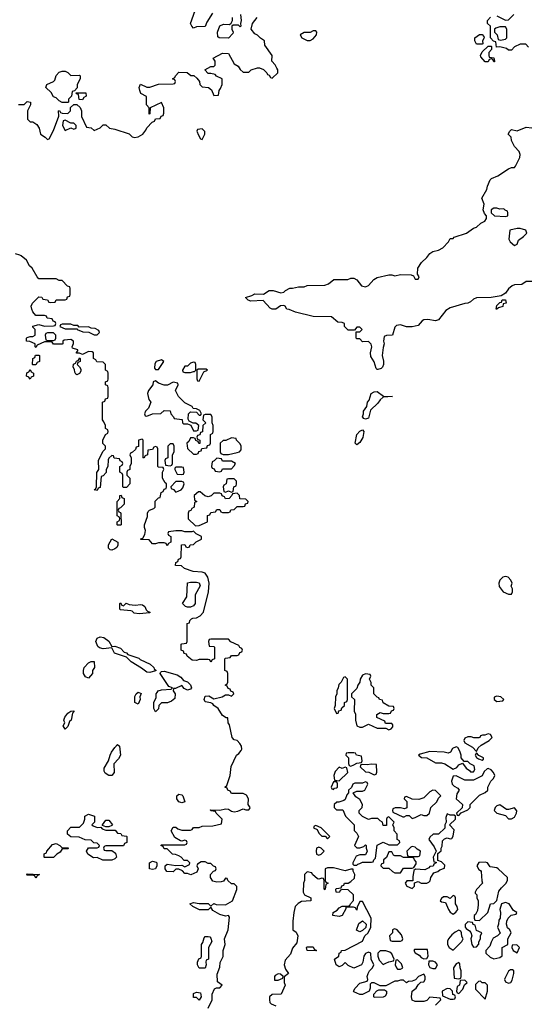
# Model space of a CAD drawing. Header units: inches. Extents: x 2380053 to 2584298, y 380219 to 546618.
# Tile 715 of 788: x 2529999 to 2533479, y 481840 to 488595. Entities that reach past the tile are written whole.
import ezdxf

# ---------------------------------------------------------------- set-up
doc = ezdxf.new("R2010")
doc.units = ezdxf.units.IN
doc.header["$MEASUREMENT"] = 0
doc.layers.add('C5428', color=7, linetype='Continuous')
doc.layers.add('C5438', color=7, linetype='Continuous')

msp = doc.modelspace()

# ---------------------------------------------------------------- linework, layer by layer
at = {"layer": 'C5428', "color": 2, "elevation": 38}
for points in [[(2529990, 488014), (2530000, 488014)], [(2530000, 486978.5), (2529970, 486988)]]:
    msp.add_lwpolyline(points, dxfattribs=at)
at = {"layer": 'C5438', "color": 2}
for points, elevation in [([(2530000, 488014), (2530030, 488014), (2530050, 488034), (2530074, 488030), (2530074, 488010), (2530052, 487970), (2530052.7, 487912.7), (2530070, 487894), (2530090, 487894), (2530116.9, 487876.9), (2530132, 487850), (2530142, 487810), (2530174, 487790), (2530190, 487774), (2530202, 487778), (2530230, 487834), (2530267.3, 487932.7), (2530266, 487970), (2530272.7, 487972.7), (2530278, 487958), (2530290, 487954), (2530330, 487952), (2530348, 487970), (2530348, 487992), (2530370, 488014), (2530390, 488014), (2530412.7, 487992.7), (2530422, 487970), (2530422, 487930), (2530458, 487858), (2530490, 487854), (2530510, 487834), (2530550, 487852), (2530570, 487874), (2530590, 487874), (2530614, 487850), (2530650, 487844.7), (2530750, 487811.3), (2530770, 487792), (2530786, 487786), (2530810, 487791), (2530842, 487810), (2530863.1, 487836.9), (2530870, 487854), (2530907.3, 487892.7), (2530922, 487898), (2530930, 487914), (2530962, 487918), (2530968, 487932), (2530982, 487938), (2530987.3, 487952.7), (2530988, 487990), (2530970, 488026), (2530894, 487990), (2530891.6, 487948.4), (2530887.3, 487947.3), (2530886, 487990), (2530868, 488010), (2530867.3, 488067.3), (2530830, 488088), (2530822, 488110), (2530818, 488130), (2530827.3, 488152.7), (2530870, 488132), (2530890, 488132), (2530950, 488152), (2531050, 488154), (2531062, 488158), (2531066, 488170), (2531062, 488182), (2531046, 488190), (2531062, 488198), (2531066, 488210), (2531090, 488234), (2531147.3, 488232.7), (2531172.7, 488212.7), (2531192, 488212), (2531212.7, 488192.7), (2531231.6, 488171.6), (2531234, 488150), (2531250, 488134), (2531294, 488130), (2531312.7, 488112.7), (2531330, 488074), (2531362, 488078), (2531366, 488110), (2531376.4, 488123.6), (2531386, 488150), (2531386, 488190), (2531348.4, 488208.4), (2531338, 488218), (2531310, 488226), (2531290, 488226), (2531268, 488250), (2531310, 488274), (2531330, 488274), (2531338, 488282), (2531338, 488310), (2531326, 488330), (2531390, 488366), (2531430, 488362), (2531470, 488292), (2531496.9, 488276.9), (2531510, 488254), (2531530, 488234), (2531570, 488234), (2531586, 488250), (2531630, 488264.7), (2531643.6, 488263.6), (2531670, 488254), (2531694, 488230), (2531698, 488218), (2531710, 488214), (2531718, 488198), (2531730, 488194), (2531768, 488230), (2531768, 488250), (2531762, 488262), (2531750, 488286), (2531728, 488310), (2531728.7, 488350), (2531680.4, 488420.4), (2531678, 488450), (2531648.9, 488468.9), (2531630, 488488), (2531610, 488498), (2531586, 488530), (2531595.3, 488570), (2531626, 488610)], 38), ([(2531319.6, 488640.4), (2531282, 488578), (2531270, 488548), (2531210, 488546), (2531190, 488538), (2531178, 488550), (2531168.7, 488570), (2531202, 488658)], 38), ([(2531512, 488630), (2531518, 488590), (2531512, 488570), (2531514, 488550), (2531510, 488546), (2531498, 488558), (2531462, 488558), (2531454, 488550), (2531454, 488530), (2531462, 488510), (2531459.6, 488500.4), (2531430, 488468), (2531366, 488470), (2531358, 488478), (2531354, 488510), (2531370, 488552), (2531396.4, 488563.6), (2531438, 488562), (2531448.4, 488571.6), (2531458, 488590), (2531458, 488610)], 38), ([(2533487.3, 488407.3), (2533468, 488428), (2533430, 488428), (2533391.6, 488408.4), (2533370, 488386), (2533350, 488386), (2533336.4, 488396.4), (2533290, 488408), (2533267.3, 488407.3), (2533262, 488442), (2533247.3, 488447.3), (2533226, 488470), (2533226, 488550), (2533206, 488570), (2533206, 488590), (2533227.3, 488612.7)], 34), ([(2533270, 488622), (2533330, 488592), (2533350, 488594), (2533386, 488630)], 34), ([(2533510, 486798), (2533470, 486798), (2533442, 486778), (2533390, 486775.3), (2533374, 486770), (2533350, 486748), (2533330, 486718), (2533299.6, 486700.4), (2533230, 486688.7), (2533130, 486686), (2533110, 486677.2), (2533090, 486659), (2533070, 486649), (2533050, 486648.7), (2532950, 486618), (2532919.6, 486600.4), (2532870, 486535.3), (2532850, 486528), (2532797.5, 486537.5), (2532770, 486535.1), (2532758, 486530), (2532730, 486498), (2532690, 486488), (2532650, 486488.7), (2532610, 486502), (2532582, 486498), (2532570, 486486), (2532554, 486430), (2532512.7, 486427.3), (2532498, 486422), (2532492, 486390), (2532498, 486370), (2532490, 486346), (2532483, 486290), (2532492.7, 486252.7), (2532492.7, 486230), (2532486, 486210), (2532478, 486202), (2532454.6, 486194.6), (2532450, 486194), (2532442.9, 486202.9), (2532430, 486248), (2532405.2, 486285.2), (2532404, 486310), (2532412, 486350), (2532408.9, 486368.9), (2532390, 486388), (2532350, 486386), (2532330, 486406), (2532310, 486406), (2532306, 486410), (2532306, 486454), (2532330, 486454), (2532346, 486470), (2532330, 486486), (2532310, 486486), (2532294, 486466), (2532250, 486466), (2532226, 486490), (2532226, 486510), (2532210, 486518), (2532180.4, 486520.4), (2532136.4, 486556.4), (2532010, 486559), (2531890, 486588.7), (2531847.3, 486607.3), (2531830, 486608), (2531818, 486630), (2531810, 486634), (2531787.1, 486632.9), (2531754, 486610), (2531730, 486609), (2531716.4, 486616.4), (2531667.3, 486667.3), (2531583.1, 486663.1), (2531566, 486670), (2531546, 486690), (2531590, 486702), (2531610, 486714.8), (2531670, 486712), (2531710, 486738), (2531736.9, 486736.9), (2531790, 486722), (2531810, 486724.7), (2531822, 486738), (2531850, 486752), (2531870, 486752), (2531910, 486762), (2531950, 486762), (2531970, 486772), (2532090, 486774), (2532116.4, 486783.6), (2532152.7, 486812.7), (2532247.3, 486812.7), (2532270, 486822), (2532290, 486822), (2532310, 486811.3), (2532342, 486770), (2532370, 486762), (2532390, 486771.3), (2532427, 486813), (2532450, 486826), (2532530, 486844.7), (2532550, 486844.7), (2532570, 486838), (2532610, 486846), (2532683.6, 486843.6), (2532698, 486838), (2532710, 486814), (2532730, 486814), (2532738, 486830), (2532726, 486850), (2532729, 486890), (2532754, 486930), (2532790, 486964), (2532810, 486990.8), (2532830, 487004.9), (2532870, 487014), (2532899, 487030), (2532938, 487070), (2532950, 487094), (2532970, 487094), (2532978, 487102), (2533062, 487130), (2533110, 487164.7), (2533130, 487172), (2533160.2, 487199.8), (2533188.4, 487211.6), (2533198, 487230), (2533198, 487250), (2533184.7, 487264.7), (2533175.3, 487290), (2533182, 487330), (2533168, 487370), (2533201.2, 487430), (2533206.3, 487453.7), (2533224.7, 487495.3), (2533234, 487506), (2533276.5, 487523.5), (2533350, 487572), (2533370, 487582), (2533390, 487582), (2533398, 487590), (2533428, 487650), (2533428.7, 487670), (2533422, 487690), (2533390, 487726), (2533370, 487766), (2533368, 487790), (2533348, 487810), (2533358, 487830), (2533370, 487842), (2533410, 487832), (2533470, 487858), (2533510, 487852)], 34), ([(2531290, 481814), (2531318, 481870), (2531318, 481910), (2531334.6, 481945.4), (2531348, 481952), (2531370, 481952), (2531388, 481970), (2531354.6, 481994.6), (2531353.2, 482046.8), (2531370, 482094), (2531373.6, 482126.4), (2531393.2, 482166.8), (2531394, 482210), (2531408, 482250), (2531402, 482290), (2531428.7, 482350), (2531437.2, 482437.2), (2531430, 482448), (2531410, 482444), (2531370, 482455.3), (2531324, 482484), (2531310, 482506), (2531290, 482488), (2531231.6, 482488.4), (2531186, 482510), (2531166, 482530), (2531190, 482538), (2531230, 482532), (2531290, 482532), (2531310, 482514), (2531330, 482532), (2531344.7, 482524.7), (2531410, 482522), (2531458, 482550), (2531487.3, 482627.3), (2531487.3, 482647.3), (2531470, 482666), (2531450, 482666), (2531426, 482690), (2531422, 482702), (2531410, 482706), (2531396, 482684), (2531381, 482679), (2531350, 482677.2), (2531324, 482684), (2531306, 482710), (2531306, 482730), (2531327.3, 482752.7), (2531342, 482758), (2531346, 482770), (2531342, 482782), (2531327.3, 482787.3), (2531310, 482806), (2531290, 482806), (2531270, 482818), (2531243.6, 482816.4), (2531218, 482802), (2531214, 482790), (2531222, 482770), (2531212.7, 482747.3), (2531171.1, 482728.9), (2531150, 482738), (2531130, 482738), (2531115.3, 482755.3), (2531090, 482766), (2531070, 482766), (2531050.9, 482749.1), (2531008, 482750), (2530995.3, 482770), (2530995.3, 482790), (2531010, 482801), (2531070, 482792), (2531110, 482794), (2531130, 482782), (2531162, 482798), (2531166, 482810), (2531150, 482826), (2531127.3, 482827.3), (2531106, 482850), (2531090, 482858), (2531067.3, 482867.3), (2531046, 482870), (2531010, 482906), (2530990, 482906), (2530982, 482922), (2530966, 482930), (2530970, 482934), (2531130, 482934), (2531142, 482938), (2531146, 482950), (2531142, 482962), (2531130, 482966), (2531110, 482958), (2531100.4, 482960.4), (2531063.1, 482983.1), (2531038, 483030), (2531050, 483054), (2531070, 483054), (2531083.6, 483043.6), (2531110, 483034), (2531170, 483034), (2531182, 483038), (2531190, 483052), (2531230, 483052), (2531250, 483062), (2531323.6, 483063.6), (2531382, 483078), (2531386, 483110), (2531346, 483150), (2531342, 483162), (2531310, 483168), (2531306, 483174), (2531370, 483171), (2531410, 483182), (2531430, 483178), (2531450, 483164.7), (2531470, 483161), (2531494.6, 483165.4), (2531530, 483182), (2531550, 483174), (2531570, 483174), (2531576.4, 483183.6), (2531578, 483190), (2531566, 483210), (2531568, 483250), (2531554.6, 483274.6), (2531530, 483286), (2531450, 483286), (2531442, 483302), (2531426, 483310), (2531422, 483322), (2531406, 483330), (2531418, 483342), (2531442, 483410), (2531448.4, 483471.6), (2531486, 483550), (2531500.4, 483559.6), (2531518, 483582), (2531522, 483590), (2531519, 483610), (2531508.7, 483630), (2531490, 483648.7), (2531470, 483655.3), (2531455.3, 483670), (2531438, 483758), (2531428, 483770), (2531426, 483806), (2531414, 483806), (2531390, 483822), (2531359, 483870), (2531329.5, 483889.5), (2531322, 483902), (2531310, 483909.2), (2531270, 483915.3), (2531264.5, 483930), (2531270, 483954), (2531296.3, 483956.3), (2531330, 483936), (2531386, 483950), (2531410, 483962), (2531430, 483962), (2531450, 483954), (2531466, 483970), (2531462, 483982), (2531447.3, 483987.3), (2531442, 484002), (2531427.3, 484007.3), (2531422, 484022), (2531408, 484030), (2531422, 484038), (2531426, 484050), (2531426, 484110), (2531422, 484122), (2531406, 484130), (2531406, 484210), (2531410, 484214), (2531442, 484218), (2531450, 484234), (2531490, 484234), (2531502, 484238), (2531507.3, 484252.7), (2531522, 484258), (2531526, 484270), (2531522, 484282), (2531507.3, 484287.3), (2531502, 484302), (2531447.3, 484327.3), (2531430, 484346), (2531310, 484346), (2531298, 484342), (2531294, 484330), (2531298, 484298), (2531330, 484294), (2531334, 484290), (2531334, 484210), (2531318, 484202), (2531310, 484186), (2531302, 484202), (2531290, 484206), (2531230, 484206), (2531210, 484198), (2531180.4, 484200.4), (2531147.3, 484227.3), (2531142, 484242), (2531127.3, 484247.3), (2531122, 484262), (2531106, 484270), (2531106, 484310), (2531110, 484314), (2531142, 484318), (2531146, 484330), (2531147.3, 484452.7), (2531162, 484458), (2531166, 484474), (2531176.4, 484483.6), (2531186, 484490), (2531210, 484490.7), (2531235.5, 484504.5), (2531259.3, 484530), (2531293.2, 484670), (2531297, 484730), (2531289.4, 484770), (2531270, 484797.2), (2531250, 484803.7), (2531188, 484810), (2531128, 484830), (2531108.7, 484848.7), (2531068, 484850), (2531068.4, 484871.6), (2531082, 484878), (2531087.3, 484892.7), (2531102, 484898), (2531106, 484910), (2531107.3, 484992.7), (2531130, 484994), (2531138, 484978), (2531150, 484974), (2531162, 484978), (2531167.3, 484992.7), (2531190, 484994), (2531208.4, 485011.6), (2531246, 485030), (2531246, 485050), (2531208.4, 485068.4), (2531190, 485086), (2531178, 485082), (2531130, 485082), (2531110, 485088), (2531070, 485088), (2531018, 485082), (2531014, 485070), (2531018, 485058), (2531034, 485050), (2531034, 485010), (2531018, 485002), (2531010, 484986), (2531002, 485002), (2530990, 485006), (2530950, 485006), (2530930, 484998), (2530910, 484998), (2530887.3, 485027.3), (2530828.4, 485028.4), (2530830, 485034), (2530842, 485038), (2530856.4, 485063.6), (2530862, 485090), (2530855.3, 485110), (2530855.3, 485130), (2530874, 485186), (2530874, 485210), (2530879, 485221), (2530889, 485231), (2530919, 485241), (2530928, 485250), (2530928.4, 485291.6), (2530950, 485314), (2530962, 485318), (2530968.4, 485351.6), (2530982, 485358), (2530990, 485374), (2531002, 485378), (2531006, 485390), (2531006, 485410), (2530996.4, 485416.4), (2530979, 485450), (2530978, 485490), (2530986, 485510), (2530982, 485522), (2530950, 485526), (2530946, 485530), (2530946, 485650), (2530942, 485662), (2530930, 485666), (2530918, 485662), (2530910, 485646), (2530878, 485642), (2530874, 485610), (2530858, 485602), (2530850, 485586), (2530846, 485590), (2530846, 485710), (2530838, 485718), (2530814, 485710), (2530812.7, 485667.3), (2530798, 485662), (2530792.7, 485647.3), (2530772.7, 485627.3), (2530758, 485622), (2530754, 485610), (2530762, 485590), (2530762, 485550), (2530754, 485530), (2530754, 485510), (2530738, 485502), (2530734, 485490), (2530734, 485470), (2530754, 485450), (2530754, 485410), (2530730, 485386), (2530710, 485386), (2530706, 485390), (2530706, 485470), (2530702, 485482), (2530686, 485490), (2530686, 485530), (2530702, 485538), (2530706, 485550), (2530702, 485562), (2530687.3, 485567.3), (2530682, 485582), (2530647.3, 485587.3), (2530642, 485602), (2530630, 485606), (2530610, 485586), (2530605.4, 485574.6), (2530602, 485530), (2530592, 485510), (2530591.3, 485488.7), (2530570, 485466), (2530558, 485462), (2530550, 485386), (2530538, 485382), (2530530, 485366), (2530508.7, 485370), (2530522, 485378), (2530526, 485390), (2530528.4, 485488.4), (2530542, 485510), (2530539, 485570), (2530568.4, 485631.6), (2530586, 485650), (2530586, 485670), (2530568.4, 485688.4), (2530568, 485710), (2530586, 485750), (2530602, 485758), (2530606, 485770), (2530602, 485782), (2530586, 485790), (2530586, 485810), (2530576.4, 485836.4), (2530566, 485850), (2530566, 485970), (2530582, 485978), (2530587.3, 485992.7), (2530602, 485998), (2530606, 486010), (2530606, 486070), (2530602, 486082), (2530586, 486090), (2530586, 486110), (2530602, 486118), (2530606, 486130), (2530606, 486170), (2530602, 486182), (2530586, 486190), (2530586, 486230), (2530570, 486246), (2530527.3, 486247.3), (2530522, 486262), (2530506, 486270), (2530506, 486310), (2530496.4, 486316.4), (2530470, 486318), (2530430, 486298), (2530410, 486306), (2530387.3, 486307.3), (2530387.3, 486312.7), (2530398, 486322), (2530398, 486330), (2530362, 486342), (2530358, 486350), (2530367.3, 486372.7), (2530368, 486390), (2530350, 486402), (2530303.6, 486396.4), (2530294, 486390), (2530294, 486370), (2530290, 486368), (2530230, 486368), (2530222, 486382), (2530210, 486386), (2530170, 486386), (2530118, 486362), (2530110, 486346), (2530106, 486350), (2530106, 486370), (2530067.3, 486387.3), (2530046, 486390), (2530046, 486410), (2530050, 486414), (2530070, 486422), (2530090, 486422), (2530106, 486430), (2530106, 486470), (2530090, 486486), (2530090, 486492), (2530130, 486504.7), (2530170, 486492), (2530230, 486494), (2530242, 486498), (2530246, 486510), (2530242, 486522), (2530227.3, 486527.3), (2530222, 486542), (2530187.3, 486547.3), (2530182, 486562), (2530170, 486566), (2530110, 486566), (2530088.7, 486590), (2530082, 486610), (2530078, 486630), (2530086, 486650), (2530130, 486694), (2530151.6, 486691.6), (2530158, 486678), (2530190, 486674), (2530198, 486658), (2530210, 486654), (2530242, 486658), (2530250, 486674), (2530310, 486674), (2530322, 486678), (2530327.3, 486692.7), (2530342, 486698), (2530346, 486710), (2530346, 486750), (2530342, 486762), (2530327.3, 486767.3), (2530290, 486806), (2530270, 486806), (2530250, 486818), (2530130, 486818), (2530118, 486830), (2530084, 486890), (2530067.2, 486907.2), (2530045.2, 486945.2), (2530010, 486975.3), (2530000, 486978.5)], 38), ([(2532850, 481834), (2532886, 481870), (2532882, 481882), (2532810, 481888), (2532790, 481866), (2532770, 481858), (2532710, 481859), (2532689.1, 481869.1), (2532684, 481890), (2532689, 481931), (2532718, 481950), (2532730, 481974), (2532748, 481992), (2532770, 481994), (2532778, 482010), (2532778, 482030), (2532770, 482046), (2532734, 482030), (2532712, 482008), (2532690, 481998), (2532663.6, 481996.4), (2532650, 481988), (2532630, 482006), (2532610, 482006), (2532590, 481998), (2532570, 481998), (2532510, 481966), (2532470, 481966), (2532430, 481986), (2532410, 481986), (2532402, 481978), (2532402, 481950), (2532394, 481930), (2532350, 481908), (2532330, 481906), (2532290, 481926), (2532288, 481930), (2532298, 481950), (2532330, 481984.7), (2532382, 481998), (2532386, 482010), (2532382, 482030), (2532388.9, 482051.1), (2532398, 482070), (2532418, 482090), (2532426, 482110), (2532408, 482150), (2532406, 482190), (2532390, 482198), (2532370, 482188), (2532358, 482170), (2532352, 482130), (2532342, 482110), (2532290, 482088.7), (2532250, 482106), (2532230, 482126), (2532210, 482106), (2532190, 482098), (2532168, 482110), (2532158, 482150), (2532186, 482170), (2532188.7, 482191.3), (2532202, 482198), (2532206, 482210), (2532230, 482212), (2532350, 482274), (2532366, 482310), (2532388, 482330), (2532406, 482370), (2532408, 482430), (2532350, 482546), (2532330, 482546), (2532312.7, 482507.3), (2532310, 482486), (2532302, 482502), (2532287.3, 482507.3), (2532234, 482506), (2532234, 482494), (2532210, 482448), (2532190, 482442), (2532146, 482450), (2532148, 482470), (2532174.6, 482485.4), (2532190, 482502), (2532210, 482512), (2532247.3, 482512.7), (2532262, 482518), (2532266, 482530), (2532287.3, 482552.7), (2532288, 482590), (2532250, 482626), (2532212.7, 482627.3), (2532198, 482622), (2532190, 482606), (2532168.9, 482608.9), (2532166, 482630), (2532170, 482634), (2532202, 482638), (2532207.3, 482652.7), (2532222, 482658), (2532226, 482670), (2532250, 482672), (2532270, 482682), (2532294, 482706), (2532295.3, 482730), (2532286, 482754), (2532286, 482766), (2532270, 482768), (2532230, 482755.3), (2532150, 482775.3), (2532110, 482775.3), (2532094, 482770), (2532094, 482690), (2532098, 482678), (2532114, 482670), (2532098, 482662), (2532094, 482630), (2532090, 482626), (2532086, 482630), (2532086, 482690), (2532082, 482702), (2532070, 482706), (2532050, 482698), (2532040.4, 482700.4), (2532006, 482730), (2532002, 482742), (2531970, 482748), (2531952, 482730), (2531952, 482690), (2531944.7, 482670), (2531942, 482610), (2531951.6, 482591.6), (2531994, 482570), (2531994, 482550), (2531930, 482544), (2531907.7, 482532.3), (2531886.8, 482510), (2531877.3, 482470), (2531871, 482410), (2531871.6, 482351.6), (2531894.8, 482334.8), (2531904.7, 482310), (2531899.6, 482260.4), (2531870, 482226), (2531855.3, 482184.7), (2531818, 482142), (2531811.3, 482110), (2531821, 482081), (2531842, 482050), (2531812.7, 482027.3), (2531812, 481990), (2531818, 481970), (2531791.6, 481908.4), (2531730, 481908), (2531712, 481890), (2531712, 481870), (2531712.7, 481852.7), (2531722, 481842), (2531754, 481830)], 38)]:
    msp.add_lwpolyline(points, dxfattribs=dict(at, elevation=elevation))
for points, elevation in [([(2533330, 488546), (2533290, 488546), (2533262, 488538), (2533254, 488530), (2533254, 488510), (2533271.6, 488491.6), (2533278, 488458), (2533294, 488454), (2533330, 488462), (2533338, 488470), (2533338, 488530)], 34), ([(2532030, 488518), (2532010, 488518), (2531990, 488508), (2531950, 488508), (2531922, 488490), (2531934, 488470), (2531970, 488452), (2531990, 488452), (2532010, 488464.7), (2532034, 488490), (2532035.3, 488510)], 38), ([(2533170, 488426), (2533130, 488428), (2533118, 488450), (2533118, 488470), (2533150, 488494), (2533170, 488494), (2533179.6, 488479.6), (2533182, 488470), (2533172, 488450), (2533174, 488430)], 34), ([(2533250, 488306), (2533242, 488322), (2533230, 488326), (2533218, 488322), (2533210, 488306), (2533190, 488306), (2533160.4, 488340.4), (2533158, 488350), (2533170, 488374), (2533210, 488414), (2533230, 488414), (2533234, 488410), (2533234, 488390), (2533214, 488370), (2533214, 488350), (2533218, 488338), (2533250, 488334), (2533254, 488310), (2533254, 488306)], 34), ([(2530350, 488212), (2530410, 488214), (2530414, 488210), (2530414, 488190), (2530392, 488150), (2530392, 488128), (2530374, 488106), (2530358, 488102), (2530354, 488070), (2530334, 488050), (2530334, 488030), (2530330, 488026), (2530290, 488026), (2530270, 488038), (2530250, 488058), (2530230, 488066), (2530215.3, 488095.3), (2530178, 488130), (2530186, 488150), (2530230, 488172), (2530239, 488181), (2530250, 488212), (2530270, 488234), (2530290, 488242), (2530310, 488242), (2530330, 488232)], 38), ([(2530430, 488046), (2530407.3, 488047.3), (2530402, 488082), (2530387.3, 488087.3), (2530386, 488094), (2530452.7, 488092.7), (2530454, 488070), (2530438, 488062)], 38), ([(2530310, 487906), (2530298, 487902), (2530292, 487870), (2530310, 487834), (2530350, 487854), (2530370, 487844.7), (2530386, 487850), (2530386, 487870), (2530370, 487886), (2530350, 487886)], 38), ([(2531250, 487846), (2531218, 487842), (2531214, 487830), (2531223.6, 487803.6), (2531238, 487778), (2531250, 487774), (2531268, 487810), (2531267.3, 487827.3)], 38), ([(2533270, 487302), (2533250, 487302), (2533232, 487290), (2533232, 487270), (2533254, 487250), (2533330, 487244.7), (2533346, 487250), (2533346, 487270), (2533342, 487282), (2533327.3, 487287.3), (2533318, 487298), (2533290, 487295.3)], 34), ([(2533430, 487162), (2533410, 487162), (2533358, 487150), (2533352, 487090), (2533362, 487070), (2533390, 487044.7), (2533410, 487054), (2533418, 487082), (2533452.9, 487107.1), (2533475.3, 487130), (2533468.7, 487150)], 34), ([(2533270, 486608), (2533266, 486610), (2533270, 486634), (2533290, 486654), (2533302, 486658), (2533307.3, 486672.7), (2533330, 486674), (2533334, 486650), (2533314, 486646), (2533310, 486628), (2533282, 486618)], 34), ([(2530230, 486446), (2530190, 486446), (2530178, 486442), (2530174, 486430), (2530178, 486398), (2530190, 486394), (2530230, 486394), (2530242, 486398), (2530246, 486410), (2530246, 486430)], 38), ([(2530350, 486506), (2530290, 486506), (2530278, 486502), (2530274, 486490), (2530310, 486474), (2530394, 486474), (2530394, 486470), (2530432.7, 486452.7), (2530472, 486452), (2530510, 486432), (2530530, 486434), (2530546, 486450), (2530542, 486462), (2530516.4, 486476.4), (2530490, 486478), (2530470, 486488), (2530406, 486486), (2530396.4, 486496.4), (2530370, 486498)], 38), ([(2530090, 486226), (2530086, 486230), (2530088.4, 486271.6), (2530102, 486278), (2530107.3, 486292.7), (2530130, 486294), (2530134, 486290), (2530134, 486250), (2530118, 486242), (2530110, 486226)], 38), ([(2530390, 486158), (2530383.1, 486163.1), (2530376.4, 486176.4), (2530375.3, 486195.3), (2530366, 486210), (2530367.3, 486232.7), (2530382, 486238), (2530387.3, 486252.7), (2530402, 486258), (2530410, 486274), (2530414, 486270), (2530414, 486250), (2530398, 486242), (2530394, 486230), (2530410, 486214), (2530416.9, 486196.9), (2530416.9, 486183.1), (2530410, 486168)], 38), ([(2530970, 486262), (2530934, 486250), (2530925.4, 486234.6), (2530923.6, 486203.6), (2530930, 486194), (2530950, 486194), (2530988, 486250)], 38), ([(2531190, 486246), (2531170, 486238), (2531150, 486218), (2531130, 486218), (2531114, 486190), (2531118, 486178), (2531130, 486174), (2531170, 486174), (2531190, 486182), (2531198, 486182), (2531206, 486190), (2531206, 486230), (2531202, 486242)], 38), ([(2530070, 486128), (2530062, 486142), (2530046, 486150), (2530047.3, 486172.7), (2530062, 486178), (2530070, 486194), (2530078, 486178), (2530094, 486170), (2530094, 486150), (2530078, 486142)], 38), ([(2531222, 486198), (2531214, 486190), (2531214, 486130), (2531218, 486118), (2531230, 486114), (2531262, 486178), (2531286, 486190), (2531276.4, 486196.4)], 38), ([(2530930, 486118), (2530914, 486110), (2530911.3, 486090), (2530881, 486050), (2530876, 486030), (2530884.7, 485990), (2530898, 485970), (2530882, 485930), (2530862, 485910), (2530854, 485890), (2530858, 485878), (2530870, 485874), (2530910, 485892), (2530967.3, 485892.7), (2530990, 485914), (2531030, 485912), (2531034, 485890), (2531054, 485870), (2531058, 485858), (2531112.7, 485852.7), (2531114, 485830), (2531122, 485822), (2531150, 485822), (2531172.7, 485812.7), (2531190, 485774), (2531210, 485774), (2531222, 485778), (2531226, 485810), (2531207.3, 485827.3), (2531187.3, 485827.3), (2531160.2, 485840.2), (2531154.6, 485854.6), (2531155.3, 485890), (2531170, 485904.7), (2531210, 485902), (2531230, 485882), (2531238, 485882), (2531246, 485890), (2531234.6, 485914.6), (2531210, 485926), (2531187.3, 485927.3), (2531182, 485942), (2531130, 485966), (2531088, 486010), (2531068, 486050), (2531086, 486090), (2531082, 486102), (2531050, 486108), (2531011.6, 486088.4), (2530990, 486088), (2530950, 486102)], 38), ([(2532370, 485855.3), (2532358, 485858), (2532349, 485870), (2532355.3, 485890), (2532355.3, 485910), (2532378, 485942), (2532384, 485970), (2532395.1, 485984.9), (2532409, 486030), (2532430, 486040.7), (2532450, 486044), (2532492.7, 486012.7), (2532554, 486010), (2532490, 486006), (2532470, 485988), (2532454.8, 485965.2), (2532404.7, 485915.3), (2532390, 485862)], 34), ([(2531310, 485886), (2531270, 485886), (2531258, 485882), (2531254, 485850), (2531274, 485830), (2531254, 485810), (2531252.7, 485767.3), (2531238, 485762), (2531232.7, 485747.3), (2531218, 485742), (2531214, 485730), (2531218, 485718), (2531234, 485710), (2531232.7, 485687.3), (2531227.3, 485687.3), (2531222, 485702), (2531207.3, 485707.3), (2531202, 485722), (2531190, 485726), (2531170, 485726), (2531158, 485702), (2531144.7, 485690), (2531150, 485654), (2531190, 485614), (2531210, 485614), (2531222, 485618), (2531227.3, 485632.7), (2531242, 485638), (2531247.3, 485652.7), (2531282, 485658), (2531287.3, 485672.7), (2531302, 485678), (2531306, 485690), (2531306, 485750), (2531322, 485758), (2531326, 485770), (2531326, 485810), (2531318, 485830), (2531318, 485870)], 38), ([(2532310, 485678), (2532298, 485690), (2532309.3, 485750), (2532330, 485771.3), (2532350, 485782), (2532358, 485770), (2532350.7, 485729.3), (2532330, 485695.3)], 34), ([(2531450, 485726), (2531411.6, 485708.4), (2531392.7, 485707.3), (2531374, 485690), (2531374, 485630), (2531378, 485618), (2531392.7, 485612.7), (2531430, 485612), (2531490, 485624.7), (2531506, 485630), (2531516.4, 485643.6), (2531518, 485670), (2531510, 485686), (2531486, 485710), (2531482, 485722)], 38), ([(2531050, 485686), (2531030, 485686), (2531014, 485670), (2531014, 485590), (2530998, 485582), (2530994, 485570), (2530998, 485538), (2531030, 485534), (2531042, 485538), (2531046, 485550), (2531046, 485610), (2531058, 485630), (2531058, 485670)], 38), ([(2531350, 485586), (2531332.7, 485567.3), (2531318, 485562), (2531314, 485530), (2531318, 485518), (2531332.7, 485512.7), (2531338, 485498), (2531370, 485494), (2531382, 485498), (2531390, 485514), (2531450, 485514), (2531470, 485534), (2531478, 485550), (2531450, 485566), (2531390, 485566), (2531382, 485582)], 38), ([(2531110, 485526), (2531070, 485526), (2531062, 485518), (2531062, 485510), (2531078, 485478), (2531110, 485474), (2531122, 485478), (2531126, 485490), (2531122, 485522)], 38), ([(2531470, 485446), (2531430, 485446), (2531418, 485442), (2531414, 485410), (2531398, 485402), (2531394, 485390), (2531398, 485358), (2531410, 485354), (2531430, 485362), (2531450, 485354), (2531462, 485358), (2531466, 485390), (2531482, 485398), (2531486, 485410), (2531486, 485430)], 38), ([(2531110, 485426), (2531070, 485426), (2531034, 485390), (2531038, 485378), (2531052.7, 485372.7), (2531070, 485354), (2531090, 485362), (2531106, 485370), (2531116.4, 485383.6), (2531126, 485410), (2531122, 485422)], 38), ([(2530670, 485126), (2530666, 485130), (2530666, 485150), (2530682, 485158), (2530686, 485170), (2530682, 485182), (2530666, 485190), (2530666, 485290), (2530686, 485310), (2530686, 485330), (2530694, 485334), (2530698, 485318), (2530714, 485310), (2530714, 485270), (2530690, 485246), (2530678, 485242), (2530674, 485230), (2530678, 485218), (2530690, 485214), (2530692.7, 485207.3), (2530694, 485130), (2530690, 485128)], 38), ([(2531236.4, 485356.4), (2531223.6, 485356.4), (2531194, 485330), (2531198, 485298), (2531214, 485290), (2531198, 485282), (2531194, 485250), (2531178, 485242), (2531172.7, 485227.3), (2531158, 485222), (2531154, 485210), (2531154, 485170), (2531203.6, 485123.6), (2531230, 485124.7), (2531286, 485150), (2531287.3, 485192.7), (2531302, 485198), (2531310, 485214), (2531342, 485218), (2531350, 485234), (2531370, 485234), (2531378, 485218), (2531390, 485214), (2531430, 485214), (2531442, 485218), (2531447.3, 485232.7), (2531470, 485234), (2531490, 485254), (2531530, 485254), (2531542, 485258), (2531547.3, 485272.7), (2531562, 485278), (2531566, 485290), (2531550, 485306), (2531507.3, 485307.3), (2531506, 485330), (2531490, 485346), (2531458, 485342), (2531454, 485330), (2531434, 485310), (2531410, 485308), (2531402, 485322), (2531387.3, 485327.3), (2531382, 485342), (2531370, 485346), (2531330, 485346), (2531311.6, 485328.4), (2531290, 485322), (2531268.4, 485328.4)], 38), ([(2530630, 484955.3), (2530618, 484958), (2530608.4, 484968.4), (2530608.4, 484991.6), (2530630, 485034), (2530671.3, 485010), (2530671.3, 484990), (2530665.4, 484974.6), (2530650, 484964)], 38), ([(2533330, 484775.1), (2533310, 484769.2), (2533290.8, 484750), (2533284.7, 484730), (2533286.4, 484706.4), (2533314, 484670), (2533350, 484654), (2533370, 484654), (2533378, 484670), (2533378, 484690), (2533368.7, 484708.7), (2533374, 484730), (2533365.2, 484750), (2533348, 484770)], 38), ([(2531150, 484564.5), (2531135.3, 484570), (2531114, 484590), (2531143.7, 484636.3), (2531149.6, 484730.4), (2531170, 484736.3), (2531210, 484737.1), (2531230.3, 484730.3), (2531235.5, 484710), (2531200.7, 484650), (2531200.7, 484590), (2531190, 484574), (2531170, 484564.5)], 38), ([(2530710, 484574), (2530729, 484591), (2530750, 484582), (2530790, 484578), (2530830, 484582.8), (2530839.8, 484579.8), (2530856, 484570), (2530866, 484546), (2530876, 484536), (2530890.5, 484530.5), (2530890, 484526), (2530818, 484518), (2530784, 484524), (2530770, 484538), (2530760.4, 484540.4), (2530690, 484546), (2530686, 484550), (2530686, 484590), (2530690, 484594), (2530698, 484578)], 38), ([(2530630, 484294), (2530650, 484296), (2530690, 484282.8), (2530716, 484256), (2530730, 484251), (2530740.7, 484240.7), (2530814.6, 484214.6), (2530825.2, 484205.2), (2530892.7, 484172.7), (2530918, 484150), (2530921, 484141), (2530934, 484130), (2530930, 484128.7), (2530890, 484115.3), (2530870, 484118), (2530834, 484146), (2530762, 484190), (2530730, 484222), (2530649.5, 484249.5), (2530630, 484286), (2530570, 484279.3), (2530545.6, 484285.6), (2530534, 484294), (2530521.2, 484330), (2530529.3, 484350.7), (2530550, 484361), (2530576, 484356), (2530610.8, 484330.8)], 38), ([(2530470, 484078), (2530450, 484086), (2530435.3, 484110), (2530435.3, 484130), (2530442, 484150), (2530470, 484182), (2530490, 484191.3), (2530510, 484192), (2530511.3, 484150), (2530498, 484130), (2530498, 484110)], 38), ([(2531150, 483995.3), (2531126.3, 484006.3), (2531110, 484028), (2531066, 484006), (2531054, 484006), (2531052, 483990), (2531064.7, 483970), (2531062, 483938), (2531039.8, 483920.2), (2531012, 483908), (2530970, 483908), (2530952, 483890), (2530950, 483866), (2530930, 483846), (2530918, 483870), (2530918, 483910), (2530935.3, 483944.7), (2530935.3, 483970), (2530940.2, 483979.8), (2530949.1, 483990.9), (2530970, 483998), (2531038, 484002), (2531046, 484010), (2531020.2, 484020.2), (2530962, 484110), (2530963.1, 484116.9), (2530970, 484122), (2530990, 484124.7), (2531079.1, 484099.1), (2531103.5, 484083.5), (2531122, 484062), (2531150, 484052), (2531170, 484032), (2531176, 484010), (2531170, 484002)], 38), ([(2532230, 484086), (2532218, 484082), (2532202, 484050), (2532186.4, 484033.6), (2532182, 484010), (2532172, 483990), (2532172, 483970), (2532164.7, 483950), (2532162, 483890), (2532154, 483870), (2532170, 483834), (2532182, 483838), (2532187.3, 483852.7), (2532202, 483858), (2532207.3, 483872.7), (2532226, 483890), (2532226, 483910), (2532242, 483918), (2532246, 483930), (2532246, 484070)], 38), ([(2532370, 484106), (2532350, 484098), (2532332, 484070), (2532331, 484049), (2532318, 484030), (2532310, 484006), (2532274, 483970), (2532274, 483950), (2532294, 483930), (2532292, 483850), (2532302, 483830), (2532302, 483790), (2532311.1, 483751.1), (2532330, 483741), (2532350, 483741), (2532390, 483762), (2532450, 483734), (2532510, 483734), (2532530, 483722), (2532546, 483730), (2532556.4, 483743.6), (2532556.4, 483756.4), (2532550, 483766), (2532507.3, 483767.3), (2532502, 483782), (2532447.3, 483807.3), (2532447.3, 483827.3), (2532470, 483842), (2532490, 483834), (2532530, 483834), (2532542, 483838), (2532547.3, 483852.7), (2532562, 483858), (2532566, 483870), (2532562, 483882), (2532530, 483886), (2532490, 483908), (2532486, 483926), (2532466, 483930), (2532462, 483942), (2532450, 483946), (2532426, 483970), (2532426, 484010), (2532408.4, 484028.4), (2532407.3, 484047.3), (2532398, 484070), (2532406, 484090), (2532402, 484102)], 38), ([(2530810, 483898), (2530788, 483910), (2530788.9, 483951.1), (2530798, 483970), (2530810, 483982), (2530831.3, 483971.3), (2530822, 483950), (2530824.7, 483930)], 38), ([(2533270, 483954), (2533252.7, 483947.3), (2533252, 483930), (2533270, 483918), (2533310, 483922), (2533318, 483930), (2533298, 483950)], 38), ([(2530310, 483728), (2530298, 483750), (2530308, 483770), (2530302, 483790), (2530308.7, 483810), (2530330, 483838), (2530350, 483852), (2530370, 483854), (2530370, 483846), (2530362, 483838), (2530350.7, 483789.3), (2530341, 483779), (2530330, 483746)], 38), ([(2533210, 483695.3), (2533187.3, 483687.3), (2533172.7, 483687.3), (2533158, 483682), (2533154, 483670), (2533147.3, 483667.3), (2533112.7, 483667.3), (2533094.6, 483674.6), (2533070, 483675.3), (2533050, 483666), (2533044.7, 483650), (2533050, 483634), (2533103.6, 483603.6), (2533130, 483574), (2533141.2, 483598.8), (2533162.7, 483617.3), (2533218, 483650), (2533238, 483670), (2533226, 483690)], 38), ([(2530630, 483409), (2530609.2, 483409.2), (2530585.2, 483425.2), (2530579, 483439), (2530579, 483461), (2530608.7, 483510), (2530619, 483550), (2530629.3, 483570.7), (2530650, 483602), (2530670, 483622), (2530682, 483610), (2530690.8, 483550), (2530676.8, 483523.2), (2530644.7, 483490), (2530646, 483430)], 38), ([(2532290, 483566), (2532250, 483566), (2532238, 483562), (2532234, 483550), (2532254, 483530), (2532252.7, 483492.7), (2532258, 483478), (2532270, 483474), (2532290, 483482), (2532310, 483494), (2532342, 483498), (2532346, 483510), (2532342, 483542), (2532308, 483548), (2532302, 483562)], 38), ([(2532990, 483606), (2532965.4, 483594.6), (2532951.3, 483568.7), (2532936.9, 483563.1), (2532908.9, 483568.9), (2532810, 483574), (2532743.6, 483556.4), (2532734, 483550), (2532752.7, 483532.7), (2532790, 483531.3), (2532850, 483496), (2532890, 483496), (2532914, 483490), (2532970, 483452), (2532994.6, 483465.4), (2533010, 483482), (2533034, 483494), (2533059.6, 483459.6), (2533083.6, 483443.6), (2533090, 483434), (2533110, 483434), (2533118, 483450), (2533115.3, 483475.3), (2533086, 483490), (2533070, 483506), (2533046, 483506), (2533026, 483530), (2533026, 483550), (2533016.4, 483576.4), (2533002, 483602)], 38), ([(2533130, 483566), (2533122, 483550), (2533130, 483534), (2533143.6, 483523.6), (2533170, 483514), (2533178, 483522), (2533178, 483530), (2533146, 483546)], 38), ([(2532410, 483488), (2532382, 483482), (2532350, 483486), (2532338, 483482), (2532334, 483470), (2532370, 483434), (2532391.6, 483431.6), (2532430, 483414), (2532442, 483418), (2532447.3, 483432.7), (2532446, 483486)], 38), ([(2532230, 483466), (2532210, 483458), (2532190, 483466), (2532162, 483438), (2532152, 483410), (2532158, 483378), (2532190, 483374), (2532248, 483430), (2532242, 483462)], 38), ([(2533210, 483458), (2533203.6, 483456.4), (2533182, 483438), (2533170, 483408), (2533110, 483378), (2533050, 483378), (2532990, 483408), (2532970, 483406), (2532958, 483370), (2532964.7, 483350), (2532976.9, 483336.9), (2533003.6, 483323.6), (2533012, 483310), (2532996, 483284), (2532992, 483250), (2533034, 483210), (2533032, 483188), (2532994, 483150), (2532998, 483138), (2533010, 483134), (2533026, 483154), (2533070, 483174), (2533086, 483190), (2533086, 483210), (2533150, 483274), (2533190, 483292), (2533208, 483310), (2533208, 483330), (2533229.1, 483370.9), (2533248, 483390), (2533255.3, 483410), (2533248, 483430), (2533230, 483448)], 38), ([(2532170, 483366), (2532150, 483366), (2532134, 483330), (2532138, 483318), (2532150, 483314), (2532158, 483322), (2532170, 483324.7), (2532178, 483330), (2532178, 483358)], 38), ([(2532370, 483366), (2532350, 483358), (2532296.4, 483356.4), (2532282, 483350), (2532272.7, 483327.3), (2532254, 483310), (2532254, 483290), (2532242, 483278), (2532230, 483246), (2532222, 483238), (2532187.3, 483227.3), (2532172.7, 483227.3), (2532154, 483210), (2532154, 483190), (2532170, 483174), (2532214, 483174), (2532232, 483130), (2532291.6, 483071.6), (2532292.7, 483032.7), (2532310, 483014), (2532322, 482990), (2532294, 482930), (2532310, 482914), (2532330, 482914), (2532358, 482922), (2532370, 482934), (2532374, 482930), (2532374, 482910), (2532382, 482890), (2532370, 482866), (2532330, 482866), (2532304.7, 482855.3), (2532282, 482810), (2532282, 482802), (2532290, 482794), (2532310, 482794), (2532318, 482802), (2532330, 482804.7), (2532350, 482814), (2532410, 482814), (2532422, 482818), (2532426, 482830), (2532438, 482842), (2532450, 482932), (2532490, 482952), (2532530, 482934), (2532590, 482934), (2532606, 482950), (2532602, 482962), (2532586, 482970), (2532587.3, 483007.3), (2532566, 483030), (2532566, 483050), (2532558, 483070), (2532566, 483090), (2532530, 483126), (2532518, 483122), (2532514, 483110), (2532512.7, 483067.3), (2532490, 483066), (2532486, 483090), (2532470, 483098), (2532454, 483114), (2532410, 483115.3), (2532390, 483108.7), (2532348.4, 483128.4), (2532326, 483150), (2532326, 483170), (2532346, 483190), (2532348, 483210), (2532330, 483246), (2532303.1, 483263.1), (2532286, 483290), (2532310, 483302), (2532350, 483302), (2532366, 483310), (2532386, 483350), (2532382, 483362)], 38), ([(2531110, 483222), (2531089.1, 483229.1), (2531075.3, 483250), (2531075.3, 483270), (2531090, 483281), (2531110, 483278), (2531118, 483270), (2531130, 483228)], 38), ([(2532830, 483308), (2532810, 483298), (2532770, 483255.3), (2532735.3, 483244.7), (2532690, 483248), (2532650, 483266), (2532638, 483262), (2532634, 483250), (2532652, 483232), (2532652.7, 483187.3), (2532638, 483182), (2532610, 483188), (2532572.7, 483187.3), (2532558, 483182), (2532554, 483170), (2532558, 483158), (2532625.4, 483125.4), (2532634.6, 483125.4), (2532650, 483134), (2532670, 483134), (2532690, 483114), (2532710, 483122), (2532750, 483142), (2532770, 483134), (2532790, 483134), (2532808.4, 483151.6), (2532818, 483190), (2532858, 483230), (2532870, 483254), (2532886, 483270), (2532850, 483306)], 38), ([(2533290, 483208.7), (2533270, 483202), (2533258, 483190), (2533252, 483170), (2533270, 483152), (2533330, 483134), (2533350, 483112), (2533370, 483111.3), (2533390, 483124.7), (2533404, 483150), (2533408, 483168), (2533390, 483188), (2533350, 483175.3), (2533336.4, 483176.4)], 38), ([(2530530, 483052), (2530554, 483054), (2530563.6, 483043.6), (2530590, 483034), (2530654, 483034), (2530670, 483014), (2530692.7, 483012.7), (2530698, 482998), (2530730, 482994), (2530734, 482990), (2530734, 482950), (2530718, 482942), (2530710, 482926), (2530590, 482926), (2530578, 482922), (2530574, 482910), (2530578, 482898), (2530590, 482894), (2530630, 482894), (2530656, 482876), (2530662, 482850), (2530650, 482838), (2530630, 482828.7), (2530568.9, 482828.9), (2530530, 482848), (2530505.2, 482845.2), (2530466, 482870), (2530458, 482890), (2530470, 482914), (2530530, 482914), (2530542, 482918), (2530546, 482930), (2530530, 482946), (2530507.3, 482947.3), (2530490, 482966), (2530448.4, 482968.4), (2530407.3, 482987.3), (2530348.4, 482988.4), (2530327.3, 483007.3), (2530326, 483030), (2530350, 483054), (2530410, 483054), (2530436.4, 483083.6), (2530446, 483110), (2530446, 483130), (2530470, 483144.7), (2530511, 483131), (2530511.6, 483088.4), (2530494, 483070), (2530503.6, 483063.6)], 38), ([(2532930, 483146), (2532919.6, 483120.4), (2532922, 483090), (2532914, 483070), (2532912.7, 483047.3), (2532870, 483006), (2532832.7, 483007.3), (2532810, 482986), (2532804.7, 482970), (2532839.8, 482919.8), (2532854, 482890), (2532834, 482850), (2532838, 482818), (2532854, 482814), (2532854, 482810), (2532838, 482802), (2532832.7, 482787.3), (2532810, 482786), (2532803.6, 482776.4), (2532776.9, 482763.1), (2532712.7, 482767.3), (2532702, 482758), (2532694, 482714), (2532694, 482686), (2532652.7, 482687.3), (2532642, 482670), (2532654, 482650), (2532690, 482634), (2532706, 482650), (2532706, 482674), (2532730, 482682), (2532751.6, 482671.6), (2532790, 482671.3), (2532803.1, 482676.9), (2532813.6, 482686.4), (2532818, 482710), (2532838, 482742), (2532866, 482750), (2532878, 482762), (2532910, 482774), (2532914, 482794), (2532890, 482818), (2532866, 482826), (2532866, 482874), (2532887.3, 482892.7), (2532888, 482910), (2532895.3, 482924.7), (2532898, 482962), (2532910, 482974), (2532930, 482982), (2532950, 482974), (2532962, 482978), (2532970, 482994), (2532976.4, 483036.4), (2532946, 483070), (2532986, 483110), (2532986, 483130), (2532978, 483138), (2532950, 483138)], 38), ([(2530590, 483058), (2530566, 483066), (2530566, 483070), (2530590, 483102), (2530610, 483102), (2530634, 483070), (2530630, 483066), (2530610, 483058)], 38), ([(2532030, 483066), (2532018, 483062), (2532014, 483050), (2532038, 483038), (2532050, 483014), (2532070, 482994), (2532094, 482994), (2532110, 482974), (2532126, 482990), (2532066, 483050)], 38), ([(2530290, 482914), (2530330, 482914), (2530334, 482910), (2530330, 482906), (2530290, 482906), (2530276.9, 482883.1), (2530254, 482870), (2530230, 482848), (2530170, 482846), (2530166, 482850), (2530167.3, 482872.7), (2530182, 482878), (2530186, 482890), (2530224.7, 482935.3), (2530250, 482942), (2530274, 482930)], 38), ([(2532050, 482918), (2532034, 482910), (2532032, 482890), (2532034, 482870), (2532050, 482862), (2532066, 482870), (2532086, 482890), (2532066, 482910)], 38), ([(2532550, 482886), (2532530, 482886), (2532512.7, 482847.3), (2532494, 482830), (2532492.7, 482807.3), (2532478, 482802), (2532474, 482790), (2532490, 482774), (2532530, 482774), (2532554, 482750), (2532570, 482742), (2532610, 482742), (2532630, 482774), (2532690, 482774), (2532702, 482778), (2532716.4, 482803.6), (2532718, 482818), (2532706, 482830), (2532702, 482842), (2532690, 482846), (2532630, 482846), (2532610, 482858), (2532570, 482858), (2532562, 482862)], 38), ([(2532690, 482922), (2532681, 482919), (2532652, 482890), (2532658, 482858), (2532672.7, 482852.7), (2532730, 482854), (2532742, 482858), (2532746, 482890), (2532723.1, 482903.1), (2532710, 482918)], 38), ([(2530910, 482764), (2530889, 482769), (2530888, 482810), (2530910, 482821), (2530934, 482814), (2530938, 482810), (2530938, 482790), (2530930, 482769)], 38), ([(2533190, 482815.3), (2533147.1, 482812.9), (2533132, 482790), (2533145.4, 482765.4), (2533158, 482758), (2533162, 482750), (2533166, 482686), (2533171.3, 482670), (2533131.6, 482628.4), (2533122, 482610), (2533122, 482602), (2533132, 482590), (2533132, 482570), (2533142, 482550), (2533142, 482522), (2533136.9, 482483.1), (2533124.7, 482455.3), (2533114, 482450), (2533114, 482430), (2533118, 482418), (2533150, 482414), (2533208, 482470), (2533226, 482530), (2533250, 482532), (2533268.9, 482551.1), (2533283.7, 482616.3), (2533300.9, 482639.1), (2533332.3, 482667.7), (2533344, 482690), (2533342, 482710), (2533278, 482770), (2533270, 482775.3), (2533223.1, 482783.1), (2533206, 482810)], 38), ([(2530110, 482706), (2530102, 482722), (2530090, 482726), (2530050, 482726), (2530046, 482730), (2530050, 482734), (2530134, 482730), (2530118, 482722)], 38), ([(2532970, 482586), (2532950, 482566), (2532930, 482578), (2532903.6, 482576.4), (2532890, 482566), (2532882, 482550), (2532890, 482542), (2532918, 482538), (2532938, 482490), (2532951, 482471), (2532970, 482458), (2532989, 482471), (2533002, 482490), (2532998, 482510), (2532986, 482530), (2532986, 482570), (2532982, 482582)], 38), ([(2533330, 482539), (2533302, 482530), (2533291, 482490), (2533296, 482470), (2533292, 482430), (2533283.6, 482416.4), (2533282, 482390), (2533274, 482370), (2533292, 482328), (2533274, 482310), (2533245.4, 482294.6), (2533230, 482266), (2533222, 482238), (2533194, 482210), (2533194, 482190), (2533223.6, 482163.6), (2533250, 482152), (2533290, 482162), (2533307.3, 482172.7), (2533306, 482230), (2533346, 482250), (2533346, 482290), (2533368, 482330), (2533358, 482350), (2533344, 482364), (2533335.3, 482390), (2533338, 482410), (2533348, 482430), (2533368.9, 482451.1), (2533402, 482458), (2533406, 482470), (2533383.1, 482483.1), (2533355.3, 482530)], 38), ([(2532330, 482338), (2532308.7, 482348.7), (2532324.7, 482395.3), (2532350, 482412), (2532374, 482390), (2532372.7, 482367.3), (2532350, 482346)], 38), ([(2533070, 482406), (2533052.7, 482387.3), (2533052, 482370), (2533059.6, 482359.6), (2533083.6, 482343.6), (2533091.6, 482331.6), (2533098, 482310), (2533092, 482290), (2533098, 482250), (2533110, 482232), (2533130, 482234), (2533147.3, 482252.7), (2533147.3, 482267.3), (2533158, 482290), (2533158, 482310), (2533166, 482330), (2533130, 482346), (2533122, 482382), (2533108, 482388), (2533102, 482402)], 38), ([(2532570, 482358), (2532563.6, 482356.4), (2532554, 482350), (2532554, 482330), (2532534, 482310), (2532538, 482278), (2532552.7, 482272.7), (2532610, 482274), (2532622, 482278), (2532626, 482290), (2532616.4, 482316.4), (2532586, 482350)], 38), ([(2533010, 482348.7), (2532984.5, 482335.5), (2532962.5, 482317.5), (2532938, 482290), (2532932.7, 482272.7), (2532932, 482250), (2532942, 482230), (2532970, 482212), (2533029, 482270), (2533038, 482290), (2533030, 482306), (2533028.7, 482330), (2533022, 482342)], 38), ([(2531270, 482088), (2531228.7, 482088.7), (2531218, 482110), (2531218, 482130), (2531227.3, 482152.7), (2531242, 482158), (2531246, 482170), (2531246, 482250), (2531255.3, 482264.7), (2531263.7, 482296.3), (2531270, 482304.7), (2531290, 482304.7), (2531302, 482302), (2531310, 482294), (2531316, 482270), (2531294, 482230), (2531294, 482150), (2531278, 482142), (2531274, 482130), (2531278, 482110)], 38), ([(2532030, 482206), (2531970, 482208), (2531966, 482230), (2531970, 482234), (2532010, 482234), (2532018, 482218), (2532034, 482210)], 38), ([(2532510, 482206), (2532470, 482206), (2532454, 482190), (2532454, 482170), (2532463.6, 482143.6), (2532490, 482114), (2532510, 482122), (2532530, 482132), (2532562, 482138), (2532566, 482150), (2532558, 482170), (2532550, 482186), (2532536.4, 482196.4)], 38), ([(2532795.3, 482215.3), (2532704.7, 482215.3), (2532702, 482210), (2532710, 482194), (2532736.9, 482176.9), (2532750, 482162), (2532770, 482152), (2532790, 482154), (2532798, 482170)], 38), ([(2533407.3, 482247.3), (2533374, 482246), (2533372, 482230), (2533382, 482210), (2533410, 482194), (2533426, 482230)], 38), ([(2532590, 482146), (2532578, 482142), (2532574, 482110), (2532582, 482090), (2532590, 482082), (2532610, 482082), (2532626, 482090), (2532616.4, 482116.4)], 38), ([(2532803.6, 482136.4), (2532802, 482110), (2532811.6, 482091.6), (2532830, 482084.7), (2532850, 482086), (2532862, 482110), (2532850, 482128), (2532830, 482135.3)], 38), ([(2533010, 482126), (2532990, 482118), (2532972, 482090), (2532978, 482018), (2533010, 482014), (2533022, 482018), (2533026, 482030), (2533026, 482070), (2533018, 482090), (2533016.4, 482116.4)], 38), ([(2533376.4, 482076.4), (2533363.6, 482076.4), (2533350, 482066), (2533323.6, 482016.4), (2533322, 482010), (2533330, 481994), (2533350, 481984.7), (2533366, 481990), (2533374.6, 482005.4), (2533386, 482050), (2533386, 482070)], 38), ([(2531770, 482048), (2531750, 482038), (2531744.7, 482030), (2531744.7, 482004.7), (2531770, 482004.7), (2531802, 482018), (2531806, 482030), (2531787.3, 482047.3)], 38), ([(2533050, 482006), (2533018, 482002), (2533014, 481970), (2532998, 481962), (2532994, 481930), (2532998, 481918), (2533010, 481914), (2533036.4, 481943.6), (2533047.3, 481972.7), (2533066, 481990)], 38), ([(2533158, 481998), (2533143.6, 481996.4), (2533123.6, 481976.4), (2533123.6, 481943.6), (2533190, 481874), (2533206, 481930), (2533206, 481970), (2533190, 481986), (2533170, 481986)], 38), ([(2531230, 481868), (2531210, 481886), (2531190, 481886), (2531190, 481914), (2531210, 481922), (2531238, 481918), (2531242, 481890)], 38), ([(2532430, 481886), (2532426, 481890), (2532426, 481910), (2532447.3, 481932.7), (2532460.4, 481939.6), (2532499.6, 481939.6), (2532514, 481930), (2532512.7, 481912.7), (2532503.6, 481896.4), (2532490, 481888.7)], 38), ([(2532930, 481948), (2532894, 481930), (2532898, 481898), (2532950, 481874), (2532970, 481874), (2532982, 481878), (2532986, 481890), (2532982, 481902), (2532967.3, 481907.3), (2532966, 481930), (2532950, 481946)], 38)]:
    msp.add_lwpolyline(points, close=True, dxfattribs=dict(at, elevation=elevation))

doc.saveas('drawing.dxf')
